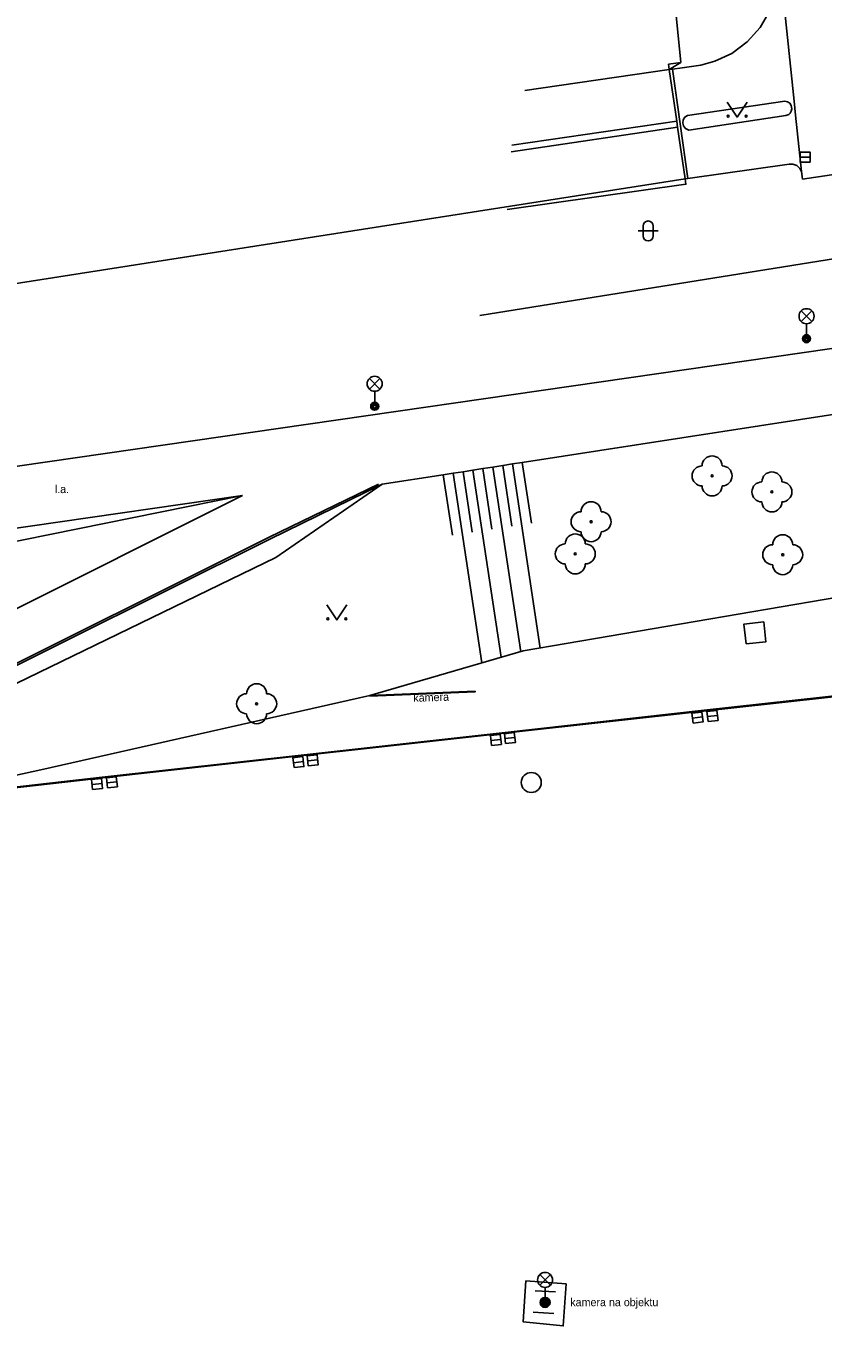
# Model space of a CAD drawing. Extents: x -599951 to -598963, y -1164095 to -1162939.
# Drawn here: x -599158.5 to -599118.7, y -1163436 to -1163371 of the extents above; entities that cross this region are included whole.
import ezdxf

# ---------------------------------------------------------------- set-up
doc = ezdxf.new("R2010")
doc.units = 0
for name, color, linetype in [('Level 10', 7, 'Continuous'), ('Level 11', 7, 'Continuous'), ('Level 14', 7, 'Continuous'), ('Level 15', 7, 'Continuous'), ('Level 22', 7, 'Continuous'), ('Level 25', 7, 'Continuous'), ('Level 26', 7, 'Continuous'), ('Level 27', 7, 'Continuous'), ('Level 33', 7, 'Continuous'), ('Level 36', 7, 'Continuous'), ('Level 40', 7, 'Continuous'), ('Level 42', 7, 'Continuous'), ('Level 5', 7, 'Continuous'), ('Level 7', 7, 'Continuous'), ('Level 9', 7, 'Continuous')]:
    doc.layers.add(name, color=color, linetype=linetype)

msp = doc.modelspace()

# ---------------------------------------------------------------- linework, layer by layer
at = {"layer": 'Level 10'}
for points in [[(-599120.87, -1163367.75), (-599120.14, -1163374.76), (-599120.07, -1163375.46), (-599119.77, -1163378.29)], [(-599119.77, -1163378.29), (-599119.72, -1163378.66), (-599113.81, -1163377.78), (-599113.85, -1163377.4)], [(-599179.42, -1163411.31), (-599179.08, -1163411.27), (-599178.07, -1163411.18), (-599172.34, -1163410.54), (-599171.34, -1163410.44), (-599164.7, -1163409.69), (-599154.73, -1163408.57), (-599144.63, -1163407.44), (-599134.73, -1163406.35), (-599124.63, -1163405.22), (-599114.17, -1163404.06), (-599104.58, -1163402.95), (-599095.01, -1163401.93), (-599086.42, -1163400.99), (-599085.27, -1163400.85)]]:
    msp.add_lwpolyline(points, dxfattribs=at)
at = {"layer": 'Level 11'}
for points in [[(-599120.87, -1163367.78), (-599120.87, -1163367.86), (-599120.88, -1163368.46), (-599120.97, -1163369.25), (-599121.27, -1163370.1), (-599121.83, -1163371.08), (-599122.49, -1163371.8), (-599123.26, -1163372.39), (-599124.1, -1163372.76), (-599124.81, -1163372.97), (-599125.74, -1163373.1), (-599126.22, -1163373.17)], [(-599126.38, -1163373.19), (-599133.6, -1163374.24)], [(-599126.38, -1163373.19), (-599125.81, -1163372.83)], [(-599126.38, -1163373.19), (-599126.22, -1163373.17)], [(-599126.22, -1163373.17), (-599125.45, -1163378.63)], [(-599125.47, -1163375.48), (-599120.6, -1163374.77), (-599120.47, -1163374.8), (-599120.35, -1163374.87), (-599120.28, -1163374.98), (-599120.25, -1163375.15), (-599120.28, -1163375.27), (-599120.34, -1163375.37), (-599120.41, -1163375.43), (-599120.55, -1163375.49), (-599125.4, -1163376.21), (-599125.57, -1163376.14), (-599125.67, -1163376), (-599125.71, -1163375.87), (-599125.69, -1163375.7), (-599125.6, -1163375.56), (-599125.47, -1163375.48)], [(-599134.26, -1163376.97), (-599126.01, -1163375.76)], [(-599134.29, -1163377.3), (-599125.97, -1163376.06)], [(-599125.45, -1163378.63), (-599120.38, -1163377.91), (-599120.2, -1163377.92), (-599120, -1163377.99), (-599119.86, -1163378.14), (-599119.77, -1163378.29)], [(-599134.49, -1163380.18), (-599125.55, -1163378.92), (-599125.59, -1163378.65)], [(-599125.45, -1163378.63), (-599125.59, -1163378.65)], [(-599106.6, -1163385.44), (-599169.14, -1163394.48)], [(-599094.04, -1163386.7), (-599133.73, -1163392.83), (-599134.22, -1163392.9), (-599134.71, -1163392.98), (-599135.21, -1163393.06), (-599135.7, -1163393.13), (-599136.2, -1163393.21), (-599136.69, -1163393.29), (-599137.19, -1163393.37), (-599137.68, -1163393.45), (-599140.74, -1163393.92)], [(-599146.35, -1163396.66), (-599140.74, -1163393.92)], [(-599147.72, -1163394.48), (-599168.96, -1163397.55)], [(-599147.72, -1163394.48), (-599160.21, -1163400.73)], [(-599161.82, -1163404.37), (-599146.35, -1163396.66)], [(-599131.54, -1163433.89), (-599131.68, -1163436), (-599133.69, -1163435.79), (-599133.55, -1163433.74)], [(-599131.54, -1163433.89), (-599133.55, -1163433.74)]]:
    msp.add_lwpolyline(points, dxfattribs=at)
at = {"layer": 'Level 14'}
for points in [[(-599164.7, -1163409.69), (-599157.8, -1163408.19), (-599141.35, -1163404.48), (-599133.68, -1163402.25), (-599116.48, -1163399.32), (-599093.88, -1163396.01), (-599083.9, -1163392.96), (-599082.03, -1163401.73), (-599080.65, -1163403.97)], [(-599140.74, -1163393.92), (-599146.05, -1163397.58), (-599161.86, -1163405.24), (-599169.61, -1163408.28)], [(-599147.72, -1163394.48), (-599160.09, -1163396.98), (-599168.9, -1163398.4)]]:
    msp.add_lwpolyline(points, dxfattribs=at)
at = {"layer": 'Level 15'}
for points in [[(-599133.27, -1163395.86), (-599133.73, -1163392.83)], [(-599137.22, -1163396.46), (-599137.68, -1163393.45)], [(-599135.75, -1163402.85), (-599137.19, -1163393.37)], [(-599136.24, -1163396.31), (-599136.69, -1163393.29)], [(-599134.78, -1163402.57), (-599136.2, -1163393.21)], [(-599135.25, -1163396.16), (-599135.7, -1163393.13)], [(-599133.81, -1163402.29), (-599135.21, -1163393.06)], [(-599134.26, -1163396.01), (-599134.71, -1163392.98)], [(-599132.83, -1163402.11), (-599134.22, -1163392.9)]]:
    msp.add_lwpolyline(points, dxfattribs=at)
at = {"layer": 'Level 22'}
for centre in [(-599124.24, -1163393.5), (-599121.25, -1163394.3), (-599130.29, -1163395.79), (-599131.08, -1163397.4), (-599120.71, -1163397.44), (-599147.01, -1163404.89)]:
    msp.add_circle(centre, 0.05, dxfattribs=at)
for centre, start, end in [((-599124.24, -1163393), 0, 180), ((-599124.74, -1163393.5), 90, 270), ((-599123.74, -1163393.5), 270, 90), ((-599121.25, -1163393.8), 0, 180), ((-599124.24, -1163394), 180, 0), ((-599121.75, -1163394.3), 90, 270), ((-599120.75, -1163394.3), 270, 90), ((-599130.29, -1163395.29), 0, 180), ((-599121.25, -1163394.8), 180, 0), ((-599130.79, -1163395.79), 90, 270), ((-599129.79, -1163395.79), 270, 90), ((-599131.08, -1163396.9), 0, 180), ((-599130.29, -1163396.29), 180, 0), ((-599120.71, -1163396.94), 0, 180), ((-599131.58, -1163397.4), 90, 270), ((-599130.58, -1163397.4), 270, 90), ((-599121.21, -1163397.44), 90, 270), ((-599120.21, -1163397.44), 270, 90), ((-599131.08, -1163397.9), 180, 0), ((-599120.71, -1163397.94), 180, 0), ((-599147.01, -1163404.39), 0, 180), ((-599147.51, -1163404.89), 90, 270), ((-599146.51, -1163404.89), 270, 90), ((-599147.01, -1163405.39), 180, 0)]:
    msp.add_arc(centre, 0.5, start, end, dxfattribs=at)
at = {"layer": 'Level 25'}
for points in [[(-599136.09, -1163404.26), (-599141.35, -1163404.48)], [(-599141.35, -1163404.48), (-599141.35, -1163404.51), (-599136.08, -1163404.29), (-599136.09, -1163404.26)]]:
    msp.add_lwpolyline(points, dxfattribs=at)
for radius in [0.25, 0.0303]:
    msp.add_circle((-599132.59, -1163434.82), radius, dxfattribs=at)
at = {"layer": 'Level 26'}
msp.add_lwpolyline([(-599122.542, -1163401.902), (-599121.548, -1163401.792), (-599121.658, -1163400.798), (-599122.652, -1163400.908)], close=True, dxfattribs=at)
at = {"layer": 'Level 27'}
for p, q in [((-599119.84, -1163377.56), (-599119.34, -1163377.56)), ((-599125.219, -1163405.607), (-599124.721, -1163405.553)), ((-599124.469, -1163405.527), (-599123.971, -1163405.473)), ((-599135.299, -1163406.727), (-599134.801, -1163406.673)), ((-599134.599, -1163406.637), (-599134.101, -1163406.583)), ((-599145.169, -1163407.837), (-599144.671, -1163407.783)), ((-599144.459, -1163407.747), (-599143.961, -1163407.693)), ((-599155.239, -1163408.927), (-599154.741, -1163408.873)), ((-599154.499, -1163408.847), (-599154.001, -1163408.793))]:
    msp.add_line(p, q, dxfattribs=at)
for points in [[(-599119.84, -1163377.81), (-599119.34, -1163377.81), (-599119.34, -1163377.31), (-599119.84, -1163377.31)], [(-599124.441, -1163405.776), (-599123.944, -1163405.721), (-599123.999, -1163405.224), (-599124.496, -1163405.279)], [(-599125.191, -1163405.856), (-599124.694, -1163405.801), (-599124.749, -1163405.304), (-599125.246, -1163405.359)], [(-599135.271, -1163406.976), (-599134.774, -1163406.921), (-599134.829, -1163406.424), (-599135.326, -1163406.479)], [(-599134.571, -1163406.886), (-599134.074, -1163406.831), (-599134.129, -1163406.334), (-599134.626, -1163406.389)], [(-599145.141, -1163408.086), (-599144.644, -1163408.031), (-599144.699, -1163407.534), (-599145.196, -1163407.589)], [(-599144.431, -1163407.996), (-599143.934, -1163407.941), (-599143.989, -1163407.444), (-599144.486, -1163407.499)], [(-599155.211, -1163409.176), (-599154.714, -1163409.121), (-599154.769, -1163408.624), (-599155.266, -1163408.679)], [(-599154.471, -1163409.096), (-599153.974, -1163409.041), (-599154.029, -1163408.544), (-599154.526, -1163408.599)]]:
    msp.add_lwpolyline(points, close=True, dxfattribs=at)
msp.add_circle((-599133.28, -1163408.83), 0.5, dxfattribs=at)
at = {"layer": 'Level 33'}
for p, q in [((-599119.785, -1163385.78), (-599119.255, -1163385.25)), ((-599119.785, -1163385.25), (-599119.255, -1163385.78)), ((-599119.52, -1163385.89), (-599119.52, -1163386.64)), ((-599141.375, -1163389.16), (-599140.845, -1163388.63)), ((-599141.375, -1163388.63), (-599140.845, -1163389.16)), ((-599141.11, -1163389.27), (-599141.11, -1163390.02)), ((-599132.855, -1163433.96), (-599132.325, -1163433.43)), ((-599132.855, -1163433.43), (-599132.325, -1163433.96)), ((-599132.59, -1163434.07), (-599132.59, -1163434.82))]:
    msp.add_line(p, q, dxfattribs=at)
for centre, radius in [((-599119.52, -1163385.515), 0.375), ((-599119.52, -1163386.64), 0.2), ((-599119.52, -1163386.64), 0.145), ((-599119.52, -1163386.64), 0.0876), ((-599141.11, -1163388.895), 0.375), ((-599141.11, -1163390.02), 0.2), ((-599141.11, -1163390.02), 0.145), ((-599141.11, -1163390.02), 0.0876), ((-599132.59, -1163433.695), 0.375), ((-599132.59, -1163434.82), 0.2), ((-599132.59, -1163434.82), 0.145), ((-599132.59, -1163434.82), 0.0876)]:
    msp.add_circle(centre, radius, dxfattribs=at)
at = {"layer": 'Level 36'}
for p, q in [((-599127.686, -1163381.006), (-599127.686, -1163381.506)), ((-599127.186, -1163381.006), (-599127.186, -1163381.506)), ((-599127.936, -1163381.256), (-599126.936, -1163381.256))]:
    msp.add_line(p, q, dxfattribs=at)
for points in [[(-599123.49, -1163374.81), (-599122.99, -1163375.56), (-599122.49, -1163374.81)], [(-599143.5, -1163399.95), (-599143, -1163400.7), (-599142.5, -1163399.95)]]:
    msp.add_lwpolyline(points, dxfattribs=at)
for centre in [(-599123.44, -1163375.51), (-599122.541, -1163375.51), (-599143.45, -1163400.65), (-599142.551, -1163400.65)]:
    msp.add_circle(centre, 0.05, dxfattribs=at)
for centre, start, end in [((-599127.436, -1163381.006), 0, 180), ((-599127.436, -1163381.506), 180, 0)]:
    msp.add_arc(centre, 0.25, start, end, dxfattribs=at)
at = {"layer": 'Level 5'}
for points in [[(-599127.08, -1163359.87), (-599126.78, -1163362.99), (-599126.29, -1163367.97), (-599125.81, -1163372.83)], [(-599126.42, -1163372.92), (-599125.81, -1163372.83)], [(-599126.38, -1163373.19), (-599126.42, -1163372.92)], [(-599126.01, -1163375.76), (-599126.38, -1163373.19)], [(-599125.97, -1163376.06), (-599126.01, -1163375.76)], [(-599125.59, -1163378.65), (-599125.97, -1163376.06)], [(-599170.02, -1163385.6), (-599125.59, -1163378.65)]]:
    msp.add_lwpolyline(points, dxfattribs=at)
at = {"layer": 'Level 7'}
for points in [[(-599107.26, -1163380.9), (-599135.86, -1163385.48)], [(-599167.03, -1163410), (-599152.93, -1163408.4), (-599133.12, -1163406.19), (-599110.92, -1163403.74)]]:
    msp.add_lwpolyline(points, dxfattribs=at)
at = {"layer": 'Level 9'}
for points in [[(-599146.39, -1163396.56), (-599140.92, -1163393.91)], [(-599169.84, -1163408.27), (-599161.85, -1163404.28), (-599146.39, -1163396.56)], [(-599133.09, -1163434.24), (-599132.07, -1163434.3)], [(-599132.16, -1163435.38), (-599133.19, -1163435.31)]]:
    msp.add_lwpolyline(points, dxfattribs=at)

# ---------------------------------------------------------------- texts
at = {"layer": 'Level 40'}
msp.add_text('l.a.', height=0.4, dxfattribs=at).set_placement((-599157.1, -1163394.36))
at = {"layer": 'Level 42'}
msp.add_text('kamera', height=0.4, rotation=2, dxfattribs=at).set_placement((-599139.17, -1163404.8))
msp.add_text('kamera na objektu', height=0.4, dxfattribs=at).set_placement((-599131.33, -1163435.01))

doc.saveas('drawing.dxf')
